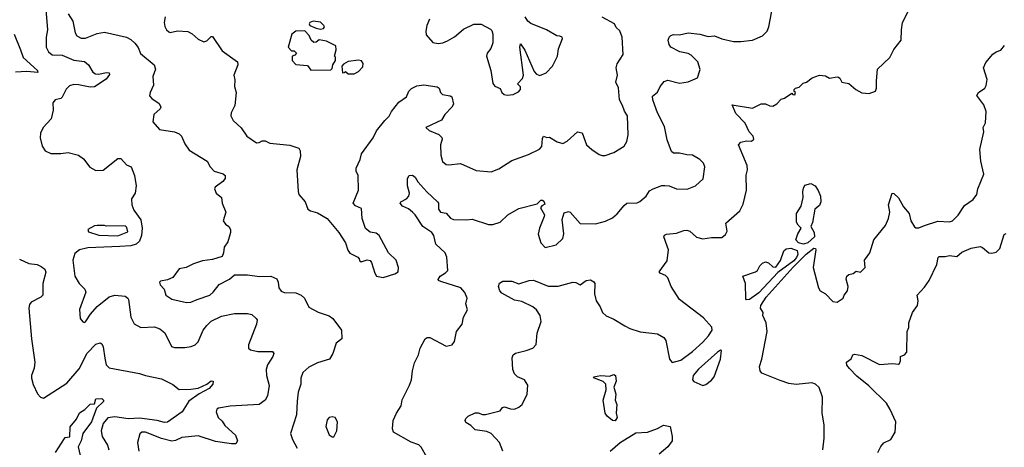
# Model space of a CAD drawing. Extents: x 2133461 to 2293071, y 753526 to 916327.
# Tile 260 of 459: x 2205383 to 2212131, y 858371 to 861305. Entities that reach past the tile are written whole.
import ezdxf

# ---------------------------------------------------------------- set-up
doc = ezdxf.new("R2010")
doc.units = 0

msp = doc.modelspace()

# ---------------------------------------------------------------- linework, layer by layer
at = {"layer": '0CON10XD'}
for points in [[(2209825, 860890), (2209905, 860868.8), (2209965, 860878.6), (2210028, 860905), (2210046.4, 860963.6), (2210030, 861015), (2209985, 861060.6), (2209965, 861071.5), (2209906.2, 861085), (2209845.8, 861115), (2209835, 861133.3), (2209828.2, 861165), (2209834.6, 861185), (2209845, 861195.6), (2209865, 861203.3), (2209905, 861201.1), (2209965, 861214), (2210045, 861205.7), (2210101.7, 861188.3), (2210145, 861194), (2210195, 861174.2), (2210275, 861155.8), (2210325, 861154), (2210406.4, 861163.6), (2210475, 861193.8), (2210505, 861226.7), (2210518, 861255), (2210551.2, 861435)], [(2205561.8, 861375), (2205574.5, 861235), (2205564.5, 861185), (2205564.5, 861115), (2205579.4, 861085), (2205605, 861062.5), (2205675, 861061.5), (2205755, 861027.7), (2205827.7, 861017.7), (2205855.6, 860995), (2205884.4, 860945), (2205903.1, 860933.1), (2205925, 860930.7), (2205975, 860943.3), (2205995, 860939.5), (2205998.3, 860928.3), (2205975, 860895.6), (2205896.4, 860843.6), (2205865, 860840.6), (2205785, 860858.6), (2205755, 860859.2), (2205725, 860851.1), (2205701.9, 860828.1), (2205675, 860773.8), (2205665, 860763.8), (2205625.8, 860754.2), (2205610, 860735), (2205611.2, 860685), (2205598, 860625), (2205544.4, 860565.6), (2205525.8, 860525), (2205524.3, 860494.3), (2205536.1, 860436.1), (2205557.5, 860405), (2205595.8, 860385.8), (2205665, 860385.7), (2205715, 860394.3), (2205785.5, 860375.5), (2205820.7, 860350.7), (2205863, 860293), (2205905, 860269.2), (2205955, 860272), (2206055, 860353.3), (2206075, 860352.5), (2206115, 860310), (2206146.7, 860295), (2206170, 860235), (2206182, 860165), (2206173.8, 860115), (2206148.8, 860075), (2206150.8, 860035), (2206165, 859997.5), (2206212.3, 859932.3), (2206221.4, 859875), (2206217.3, 859825), (2206205, 859786), (2206181.2, 859765), (2206145, 859753.8), (2206068.9, 859748.9)], [(2208693.3, 858345), (2208671.2, 858405), (2208615, 858465.8), (2208585, 858480), (2208505, 858491.2), (2208475, 858521.2), (2208441.4, 858541.4), (2208436.2, 858555), (2208440.8, 858569.2), (2208455.9, 858584.1), (2208505, 858607.1), (2208525, 858607.5), (2208555, 858595.8), (2208575, 858597.5), (2208675, 858622.5), (2208692.5, 858645), (2208705, 858650), (2208745.8, 858635.8), (2208775, 858632.9), (2208805, 858646), (2208825.6, 858664.4), (2208861.1, 858735), (2208865, 858797.5), (2208842, 858835), (2208795.6, 858855.6), (2208774, 858875), (2208762.5, 858905), (2208758, 858985), (2208765.8, 859005), (2208782, 859018), (2208854.6, 859035.4), (2208898.9, 859051.1), (2208922.8, 859077.2), (2208929.7, 859155), (2208956.6, 859233.4), (2208951, 859275), (2208925, 859314.2), (2208898.9, 859335), (2208825, 859372.5), (2208775, 859381.2), (2208688.1, 859428.1), (2208674.5, 859445), (2208664.6, 859475.4), (2208672.2, 859497.8), (2208695, 859510.7), (2208755, 859510.4), (2208805, 859492.9), (2208875, 859515.8), (2208905, 859518.1), (2209005, 859475.7), (2209074.1, 859475.9), (2209175, 859504.4), (2209195, 859501.9), (2209225, 859486), (2209265, 859515.6), (2209295, 859519.4), (2209316.8, 859506.8), (2209324, 859495), (2209322.9, 859425), (2209333.1, 859375), (2209360.8, 859335), (2209377.5, 859295), (2209402.6, 859272.6), (2209455, 859250), (2209530, 859205), (2209565, 859185.5), (2209635, 859164.4), (2209755, 859148.9), (2209798.5, 859125), (2209811.3, 859105), (2209835.6, 858975), (2209855, 858952), (2209915, 858969.1), (2209995, 859027.6), (2210065, 859091.6), (2210103.8, 859135), (2210129.4, 859175), (2210126.4, 859196.4), (2210068.8, 859258.8), (2209904.4, 859385), (2209847.1, 859475), (2209825, 859533.8), (2209808.7, 859548.7), (2209773.3, 859565), (2209766.7, 859575), (2209820.5, 859649.5), (2209828.6, 859725), (2209798, 859815), (2209802.5, 859827.5), (2209816, 859834), (2209885, 859839.2), (2209935, 859859.2), (2209955, 859861.2), (2209975, 859853.3), (2210022.3, 859812.3), (2210065, 859802), (2210125, 859810), (2210195, 859810), (2210219.5, 859830.5), (2210231.2, 859855), (2210222.3, 859907.7), (2210317.4, 859992.6), (2210340.3, 860039.7), (2210364.4, 860135.6), (2210361.1, 860238.9), (2210370, 860275), (2210368.9, 860305), (2210309.2, 860445), (2210325.7, 860464.3), (2210365, 860472.9), (2210398.6, 860471.4), (2210413.8, 860485), (2210408.8, 860505), (2210382, 860535), (2210354.5, 860594.5), (2210290.9, 860660.9), (2210265, 860720), (2210405, 860698.6), (2210465, 860728.1), (2210495, 860728.1), (2210525, 860714.2), (2210545, 860712), (2210572.3, 860727.7), (2210601.2, 860758.8), (2210623.6, 860766.4), (2210675, 860800), (2210681.7, 860791.7), (2210695, 860790), (2210700, 860805), (2210691.7, 860811.7), (2210690, 860825), (2210700, 860835), (2210725, 860842.5), (2210751.7, 860868.3), (2210775, 860876.7), (2210813.9, 860906.1), (2210865, 860923.3), (2210905, 860920), (2210934, 860904), (2210985, 860913.3), (2210995, 860910), (2211005, 860902.5), (2211017, 860877), (2211065, 860866.2), (2211113.3, 860825), (2211155, 860802), (2211205, 860798.8), (2211247.5, 860815), (2211256.2, 860833.8), (2211254.1, 860884.1), (2211261.2, 860965), (2211345.6, 861044.4), (2211375, 861100), (2211424, 861165), (2211425.9, 861234.1), (2211434.4, 861285.6), (2211473.8, 861365)], [(2205716.1, 861345), (2205746.7, 861295), (2205763.1, 861215), (2205775, 861194.2), (2205805, 861178.6), (2205835, 861177.8), (2205915, 861210.4), (2205965, 861218.8), (2206115, 861185.5), (2206145, 861168.9), (2206172.4, 861142.4), (2206195, 861113.8), (2206211.8, 861071.8), (2206305.6, 860995.6), (2206312.9, 860965), (2206294.5, 860915), (2206300, 860855), (2206276.2, 860805), (2206273.3, 860783.3), (2206287.5, 860765), (2206339.7, 860729.7), (2206349.2, 860705), (2206345, 860694), (2206301.9, 860655), (2206295.7, 860605), (2206340.5, 860550.5), (2206445, 860534.3), (2206475, 860522.5), (2206490.8, 860505), (2206515, 860453.8), (2206545, 860410.6), (2206667.1, 860335), (2206689.2, 860295), (2206715, 860266), (2206776.6, 860246.6), (2206791.2, 860235), (2206791.2, 860215), (2206775.7, 860194.3), (2206723.6, 860156.4), (2206717.5, 860145), (2206728.8, 860115), (2206766, 860085), (2206770, 860045), (2206796.7, 859985), (2206776.7, 859925), (2206792.3, 859902.3), (2206815.9, 859885.9), (2206826.7, 859865), (2206826.7, 859845), (2206809.3, 859780.7), (2206783.3, 859745), (2206780, 859705), (2206770, 859680), (2206705, 859658.5), (2206635, 859650.9), (2206575, 859630.8), (2206525, 859604), (2206475, 859596), (2206433, 859537), (2206395, 859520.5), (2206348.3, 859511.7), (2206342, 859505), (2206346.2, 859485), (2206372.5, 859455), (2206384.2, 859415), (2206425, 859387.5), (2206525.5, 859364.5), (2206555, 859367.5), (2206600, 859385), (2206685.8, 859415), (2206710, 859435), (2206750.9, 859489.1), (2206820, 859525), (2206856.2, 859553.8), (2206945, 859554.4), (2207027, 859543), (2207105, 859544.3), (2207145, 859526), (2207154.5, 859505), (2207158.8, 859465), (2207175, 859441.5), (2207196.5, 859433.5), (2207275, 859430.9), (2207312.5, 859415), (2207334.4, 859395), (2207365, 859333.3), (2207428.1, 859298.1), (2207505, 859272.5), (2207528.8, 859255), (2207589.2, 859175), (2207590, 859115), (2207552.5, 859085), (2207528.8, 859015), (2207506.2, 858975), (2207425, 858951.4), (2207365, 858920), (2207324, 858885), (2207310, 858845), (2207309.2, 858805), (2207291.3, 858748.7), (2207285, 858687.5), (2207279.4, 858595), (2207238.8, 858465), (2207251.9, 858425), (2207285.7, 858365)], [(2206380, 861325), (2206373.5, 861285), (2206377.6, 861257.6), (2206389.4, 861235), (2206405, 861220.6), (2206415, 861217.1), (2206465, 861227.5), (2206535, 861223.8), (2206565, 861206.7), (2206605, 861170), (2206645, 861152.5), (2206665, 861159.2), (2206695, 861188.6), (2206705, 861188.6), (2206770, 861090), (2206876, 861015), (2206878.8, 860995), (2206851.2, 860925), (2206857.3, 860892.7), (2206856.1, 860846.1), (2206865.8, 860805), (2206858, 860715), (2206832, 860665), (2206830, 860645), (2206845, 860613.8), (2206901.7, 860561.7), (2206938.8, 860505), (2207005, 860458.8), (2207025, 860461.2), (2207045, 860473.3), (2207065, 860473.8), (2207098.3, 860458.3), (2207235, 860444), (2207295, 860423.3), (2207305.8, 860405), (2207307.1, 860365), (2207281.4, 860275), (2207291.2, 860125), (2207296.7, 860105), (2207338.8, 860055), (2207358.8, 860005), (2207375, 859994.2), (2207425, 859978.6), (2207489.8, 859939.8), (2207570, 859845), (2207616.2, 859775), (2207632.7, 859722.7), (2207645, 859703.3), (2207700, 859675), (2207710, 859665), (2207711.7, 859651.7), (2207723, 859643), (2207765, 859657.5), (2207785, 859653.8), (2207795, 859640), (2207816.9, 859565), (2207828.8, 859545), (2207875, 859536.1), (2207955, 859560.9), (2207976, 859575), (2207978.6, 859605), (2207964.2, 859654.2), (2207910, 859705), (2207846.7, 859825), (2207825, 859840), (2207785, 859846.7), (2207752.1, 859872.1), (2207730.7, 859940.7), (2207725, 860010), (2207685, 860028), (2207668.8, 860045), (2207705.8, 860134.2), (2207702.5, 860235), (2207689.2, 860265), (2207690, 860285), (2207716, 860345), (2207725, 860383.3), (2207805, 860493.8), (2207828.3, 860541.7), (2207885, 860613.8), (2207915, 860642.5), (2207931.2, 860675), (2207981.4, 860738.6), (2208034.3, 860775), (2208050.6, 860815), (2208068.5, 860831.5), (2208105, 860850), (2208152.2, 860857.8), (2208245, 860844.2), (2208257.5, 860835), (2208267.5, 860805), (2208281.3, 860791.3), (2208332.7, 860782.7), (2208343.8, 860775), (2208355.8, 860725), (2208345.8, 860705), (2208297.5, 860655), (2208274, 860615), (2208167.5, 860565), (2208190, 860545), (2208256.2, 860516.2), (2208275, 860496.7), (2208277.5, 860485), (2208267.5, 860445), (2208270, 860375), (2208281.7, 860331.7), (2208305, 860312), (2208325, 860308.8), (2208405, 860317.5), (2208510.3, 860270.3), (2208615, 860260.8), (2208667.4, 860282.6), (2208755, 860338.8), (2208869.7, 860380.3), (2208945, 860417.2), (2208960.6, 860435), (2208965, 860490), (2208973.8, 860506.2), (2208995, 860496.7), (2209015, 860498), (2209067.4, 860467.4), (2209105, 860455.8), (2209135, 860472), (2209205, 860536.2), (2209237.3, 860527.3), (2209267.1, 860445), (2209305, 860414.4), (2209355, 860379.2), (2209375, 860373.1), (2209395, 860372.9), (2209455, 860394.3), (2209525, 860436), (2209545, 860470), (2209554.3, 860515), (2209547.5, 860645), (2209527, 860677), (2209515.5, 860715.5), (2209494.3, 860755), (2209486.7, 860836.7), (2209468.8, 860875), (2209480, 860925), (2209470, 860975), (2209478.7, 861001.3), (2209519.2, 861065), (2209512.5, 861185), (2209495, 861227.5), (2209471.2, 861251.2), (2209460, 861275), (2209375, 861321.2)], [(2207445, 861240), (2207465, 861243.3), (2207471.2, 861255), (2207468, 861265), (2207445, 861288.6), (2207395, 861294.2), (2207372.5, 861285), (2207366.7, 861275), (2207372.5, 861265), (2207415, 861245.8), (2207445, 861240)], [(2208190.9, 861309.1), (2208173.1, 861265), (2208166.2, 861225), (2208169.5, 861199.5), (2208215, 861148.8), (2208250.5, 861140.5), (2208282.5, 861145), (2208315, 861159.2), (2208362.6, 861187.4), (2208425, 861240), (2208495, 861272.9), (2208545, 861273.8), (2208609.2, 861239.2), (2208619.2, 861229.2), (2208626.1, 861206.1), (2208626, 861145), (2208612.4, 861107.6), (2208587.1, 861075), (2208582.9, 861055), (2208611.9, 860955), (2208626.6, 860866.6), (2208639.4, 860849.4), (2208675, 860833.3), (2208686.7, 860805), (2208702.3, 860792.3), (2208725, 860786.2)], [(2208725, 860786.2), (2208765, 860791.2), (2208801.4, 860808.6), (2208816, 860825), (2208816, 860845), (2208793.8, 860865), (2208827.9, 860902.1), (2208836.8, 860923.2), (2208810, 861115), (2208815, 861140), (2208845, 861095.8), (2208908.5, 860948.5), (2208925, 860931.5), (2208947.3, 860922.7), (2208990.3, 860939.7), (2209034.4, 860985.6), (2209069.2, 861055), (2209075.8, 861105), (2209102.5, 861175), (2209100, 861185), (2209085, 861192.5), (2209065, 861193.3), (2208993.9, 861233.9), (2208885, 861278.6), (2208866, 861295), (2208846.7, 861325)], [(2207378.3, 860958.3), (2207515, 860960), (2207525, 860970), (2207530, 860995), (2207547.5, 861025), (2207547, 861047), (2207540, 861055), (2207553, 861097), (2207550, 861125), (2207485, 861156.2), (2207435, 861166.7), (2207415, 861150), (2207398.3, 861148.3), (2207380, 861165), (2207367.5, 861195), (2207337, 861227), (2207275, 861226.2), (2207247.5, 861205), (2207223.3, 861115), (2207245, 861090), (2207265, 861090), (2207280, 861075), (2207268.3, 861061.7), (2207250, 861055), (2207250, 861025), (2207275, 860997.5), (2207355, 860990), (2207378.3, 860958.3)], [(2205345.6, 861205), (2205387.3, 861097.3), (2205405.8, 861045), (2205504.4, 860955), (2205507.1, 860942.9), (2205431.1, 860948.9), (2205354.4, 860945.6)], [(2210887.5, 858355), (2210896.9, 858435), (2210895.6, 858525), (2210882.9, 858605), (2210884.2, 858715), (2210862.3, 858782.3), (2210836.7, 858805), (2210813, 858813), (2210705, 858802.9), (2210655, 858810), (2210595, 858828.5), (2210469.5, 858879.5), (2210458.8, 858895), (2210454, 858925), (2210470, 858975), (2210505.7, 859165), (2210500, 859225), (2210476, 859275), (2210478, 859295), (2210460.8, 859325), (2210462.3, 859345), (2210499.3, 859400.7), (2210684, 859606), (2210772.9, 859697.1), (2210825, 859736.2), (2210836.1, 859736.1), (2210840, 859725), (2210821.5, 859605), (2210857.8, 859465), (2210869.2, 859445), (2210904.6, 859424.6), (2210955, 859371.2), (2210985, 859367.5), (2211027.5, 859395), (2211033.3, 859415), (2211056.7, 859445), (2211061.2, 859475), (2211047.5, 859525), (2211052.5, 859545), (2211065, 859557.5), (2211095, 859562.5), (2211115, 859580), (2211145, 859573.3), (2211176.7, 859605), (2211173.3, 859655), (2211210, 859705), (2211236.2, 859795), (2211317.3, 859892.7), (2211338.3, 859941.7), (2211345.5, 859985), (2211337.8, 860035), (2211362.5, 860115), (2211375, 860112.5), (2211405, 860083.3), (2211441.1, 860021.1), (2211478.8, 859975), (2211491.4, 859925), (2211515, 859883.8), (2211525, 859876.2), (2211545, 859876.2), (2211585, 859893.1), (2211675, 859922.5), (2211755, 859917.5), (2211775, 859924.2), (2211815, 859962.9), (2211859.4, 860030.6), (2211918.3, 860071.7), (2211942.5, 860105), (2211950, 860145), (2211990, 860245), (2211969.2, 860335), (2211964.2, 860414.2), (2211990, 860535), (2211986.7, 860565), (2212003, 860597), (2212005.7, 860674.3), (2211991.3, 860721.3), (2211942.5, 860785), (2211953.3, 860805), (2211997.5, 860835), (2212006.1, 860853.9), (2212013.3, 860895), (2211988.8, 860975), (2212005, 861010), (2212052.2, 861067.8), (2212075, 861084), (2212107.5, 861095), (2212132.3, 861127.7)], [(2207633.6, 860933.6), (2207675, 860933.8), (2207705, 860948), (2207735, 860980), (2207737.5, 861005), (2207725, 861021.2), (2207705, 861025.8), (2207635, 861017.5), (2207601.2, 860998.8), (2207590, 860985), (2207595, 860940), (2207608.3, 860941.7), (2207615, 860950), (2207633.6, 860933.6)], [(2208173.9, 858303.9), (2208135, 858372.5), (2208118.3, 858388.3), (2208065, 858407.1), (2207945.6, 858475), (2207937, 858497), (2207942.9, 858555), (2207964.6, 858605.4), (2207997.5, 858655), (2208004.1, 858695.9), (2208055, 858796.7), (2208068.1, 858835), (2208074.3, 858895), (2208089.7, 858950.3), (2208117.1, 859005), (2208128.3, 859051.7), (2208162, 859115), (2208175, 859124), (2208194.1, 859124.1), (2208305, 859066.2), (2208346.2, 859073.8), (2208362.3, 859097.7), (2208375.8, 859165), (2208414.4, 859215.6), (2208424.4, 859265), (2208452.5, 859315), (2208440.8, 859355), (2208450.6, 859395), (2208433.8, 859433.8), (2208405.7, 859465), (2208268.3, 859508.3), (2208254.2, 859515), (2208252.1, 859522.1), (2208264.4, 859545), (2208302.3, 859567.7), (2208317.8, 859585), (2208309.6, 859675), (2208299.5, 859705), (2208234.4, 859765), (2208220.4, 859825), (2208207.3, 859845), (2208145.6, 859885), (2208094.4, 859965), (2208075.3, 859985.3), (2208047, 860007), (2208006.2, 860025), (2207990, 860045), (2207994.2, 860055.8), (2208034.6, 860075.4), (2208050.5, 860095), (2208054.5, 860115), (2208041.5, 860165), (2208041.1, 860215), (2208053.3, 860236.7), (2208075, 860237.1), (2208092.5, 860225), (2208111.9, 860191.9), (2208173.8, 860123.8), (2208245.6, 860055), (2208252.9, 860045), (2208254.3, 860005), (2208267.5, 859985), (2208306.9, 859976.9), (2208335, 859943.6), (2208355, 859934.6), (2208445, 859931.5), (2208485, 859936.7), (2208595, 859899.6), (2208625, 859899.1), (2208675, 859916.5), (2208728.1, 859965), (2208805, 860009.5), (2208928.8, 860041.2), (2208955, 860066.2), (2208965, 860067.5), (2208975, 860060), (2208981.7, 860038.3), (2208961.7, 860028.3), (2208953.3, 860015), (2208978.8, 859965), (2208978, 859955), (2208944.7, 859875.3), (2208936.8, 859833.2), (2208955.7, 859775), (2208985, 859741.9), (2209059.1, 859760.9), (2209105, 859802.5), (2209111.6, 859835), (2209101.5, 859935), (2209115, 859980), (2209145, 859988.8), (2209155, 859983.8), (2209225, 859906.7), (2209330, 859905), (2209397, 859923), (2209445, 859946.2), (2209478.3, 859971.7), (2209525, 860030.8), (2209544.5, 860045.5), (2209615, 860049.2), (2209633.1, 860056.9), (2209676, 860095), (2209700.3, 860129.7), (2209725, 860143.8), (2209785, 860167.5), (2209805, 860168), (2209835, 860165.8), (2209885, 860144.2), (2209957.1, 860142.9), (2210015, 860165.8), (2210067.7, 860212.3), (2210079.2, 860295), (2210069.7, 860319.7), (2210045, 860346), (2209995, 860376), (2209955, 860377.5), (2209905, 860388.8), (2209865, 860388), (2209850, 860400), (2209820.3, 860480.3), (2209802, 860572), (2209754.5, 860664.5), (2209732.6, 860722.6), (2209721.9, 860755), (2209721.1, 860778.9), (2209755, 860808), (2209772.9, 860847.1), (2209799.1, 860880.9), (2209825, 860890)], [(2210755, 859764.3), (2210720, 859775), (2210703.3, 859795), (2210716.7, 859835), (2210740, 859875), (2210717.5, 859895), (2210707.5, 859915), (2210706.7, 859975), (2210738.8, 860025), (2210752.5, 860085), (2210750, 860125), (2210755, 860150), (2210765, 860170), (2210805, 860180), (2210833.8, 860165), (2210855, 860133.3), (2210871.9, 860095), (2210873.9, 860056.1), (2210865, 860030), (2210832, 860005), (2210817, 859913), (2210805.8, 859885), (2210828.1, 859845), (2210830.8, 859815), (2210785.6, 859774.4), (2210755, 859764.3)], [(2206055, 859822.5), (2206125, 859850), (2206118.3, 859878.3), (2206105, 859890), (2205975, 859887.5), (2205965, 859892.5), (2205915, 859892.5), (2205895, 859890), (2205850, 859865), (2205855, 859850), (2205925, 859827.5), (2206055, 859822.5)], [(2211263.3, 858335), (2211283.9, 858376.1), (2211305, 858402.5), (2211354.2, 858425.8), (2211384, 858475), (2211387.5, 858545), (2211349.6, 858629.6), (2211324.7, 858674.7), (2211202.7, 858792.7), (2211119.4, 858859.4), (2211071.1, 858911.1), (2211052.5, 858935), (2211049.2, 858955), (2211082, 858978), (2211093.3, 859005), (2211105, 859011.2), (2211155, 859000), (2211275, 858940), (2211365, 858946.7), (2211405, 858942.5), (2211413, 858947), (2211420, 858965), (2211420, 858995), (2211447.5, 859005), (2211463.3, 859025), (2211466.2, 859165), (2211477.7, 859192.3), (2211475.7, 859225), (2211502, 859295), (2211537, 859343), (2211540, 859375), (2211534, 859415), (2211585, 859470), (2211615.7, 859515), (2211668.9, 859625), (2211677.1, 859672.9), (2211685, 859680.6), (2211725, 859680.4), (2211755, 859687.3), (2211805, 859681.2), (2211840.3, 859709.7), (2211905, 859737.1), (2211965, 859748.6), (2211982.1, 859742.1), (2212025.9, 859705.9), (2212045, 859702), (2212075, 859708.8), (2212100, 859735), (2212130, 859830), (2212145, 859838)], [(2206068.9, 859748.9), (2205850.9, 859739.1), (2205793, 859727), (2205759.7, 859700.3), (2205746.9, 859655), (2205760, 859545), (2205789.4, 859495), (2205828.6, 859455), (2205835.7, 859435), (2205793.4, 859316.6), (2205798.5, 859255), (2205815, 859232), (2205825, 859228), (2205835, 859232.5), (2205868.1, 859285), (2205913.7, 859336.3), (2205995, 859403.3), (2206036, 859414), (2206105, 859408.8), (2206124.4, 859395), (2206128.5, 859385), (2206145.6, 859265), (2206168.3, 859218.3), (2206212.4, 859192.4), (2206306.8, 859196.8), (2206343.2, 859183.2), (2206376.6, 859156.6), (2206423.5, 859063.5), (2206445, 859055.7), (2206515, 859055.6), (2206557.9, 859062.1), (2206586.6, 859073.4), (2206605, 859093.8), (2206640, 859175), (2206665, 859207.1), (2206695, 859235.7), (2206765, 859270), (2206855, 859288.1), (2206945, 859288.6), (2206975, 859282), (2207003.3, 859255), (2207010, 859245), (2207006.2, 859215), (2206952, 859075), (2206951.7, 859051.7), (2206965, 859040), (2207015, 859028), (2207115, 859028.8), (2207123.8, 859015), (2207118, 858995), (2207082.1, 858937.9), (2207072.5, 858905), (2207074, 858865), (2207092.2, 858795), (2207082.3, 858725), (2207064.2, 858695.8), (2207025, 858664.5), (2206825.5, 858654.5), (2206745, 858640), (2206735, 858632.5), (2206730, 858615), (2206744.2, 858575), (2206771.5, 858551.5), (2206790, 858520), (2206861.1, 858455), (2206875.8, 858415), (2206864.1, 858395.9), (2206835, 858394.5), (2206725, 858412), (2206605, 858451.2), (2206495, 858437.8), (2206451.7, 858418.3), (2206425, 858414.5), (2206355, 858430.8), (2206245, 858476), (2206220, 858475), (2206207, 858463), (2206189.4, 858405), (2206198.6, 858345)], [(2210365, 859382.5), (2210360.3, 859390.3), (2210357.1, 859495), (2210340, 859545), (2210426.2, 859575), (2210440, 859585), (2210456.2, 859615), (2210475, 859633.8), (2210495, 859643.3), (2210515, 859636.2), (2210545, 859610), (2210565, 859607.5), (2210596.4, 859653.6), (2210621.2, 859718.8), (2210636.9, 859733.1), (2210667.8, 859737.8), (2210711.7, 859721.7), (2210716.9, 859695), (2210707.5, 859672.5), (2210688.7, 859651.3), (2210579.4, 859570.6), (2210449.5, 859430.5), (2210385, 859384.6), (2210365, 859382.5)], [(2205382.6, 859662.6), (2205445, 859631.5), (2205502.5, 859625), (2205531.1, 859611.1), (2205554.3, 859594.3), (2205561.7, 859571.7), (2205540.6, 859495), (2205541.4, 859415), (2205528.2, 859401.8), (2205462.4, 859367.6), (2205449.7, 859350.3), (2205445.2, 859325), (2205462.7, 859115), (2205485.6, 858955), (2205481.6, 858915), (2205463.7, 858865), (2205464, 858845), (2205475, 858801.9), (2205505, 858738), (2205525.9, 858715.9), (2205545, 858708.8), (2205705, 858811.4), (2205790.9, 858909.1), (2205845, 859018.1), (2205905, 859079.2), (2205935, 859087.5), (2205945, 859080), (2205955, 859060), (2205967.3, 858982.7), (2205975, 858936.7), (2205995, 858916), (2206205, 858878.1), (2206245, 858862.9), (2206355, 858840), (2206433.2, 858803.2), (2206475, 858768.8), (2206555, 858769.1), (2206605, 858776.5), (2206664.6, 858805.4), (2206695, 858828), (2206710, 858825), (2206707.1, 858805), (2206682.2, 858775), (2206612.3, 858737.7), (2206541.6, 858688.4), (2206496.3, 858613.7), (2206395, 858543.4), (2206375, 858541.6), (2206325, 858555.2), (2206205, 858570.5), (2206127.3, 858567.3), (2206035, 858580.9), (2205986.3, 858573.7), (2205954.4, 858535.6), (2205941.8, 858485), (2205948.5, 858445), (2205984.7, 858385), (2205993.2, 858355)], [(2210065, 858796.2), (2210085, 858801.2), (2210125, 858831.2), (2210142, 858855), (2210185.7, 858975), (2210192.5, 859035), (2210185, 859037.1), (2210165, 859024.4), (2210035, 858907.1), (2209999.1, 858865), (2209994.3, 858834.3), (2210002.9, 858822.9), (2210065, 858796.2)], [(2209465, 858553.5), (2209445, 858556.2), (2209410, 858585), (2209395.6, 858605), (2209381.5, 858695), (2209401.8, 858765), (2209400.6, 858805), (2209382.1, 858822.1), (2209323.3, 858845), (2209315, 858855.8), (2209365, 858862.9), (2209425, 858860), (2209455, 858871.9), (2209466.2, 858865), (2209470.3, 858825), (2209455.3, 858785), (2209469.5, 858735), (2209463.1, 858695), (2209475.2, 858665), (2209471.4, 858605), (2209477.3, 858575), (2209465, 858553.5)], [(2205628.8, 858335), (2205688.9, 858431.1), (2205695, 858437.5), (2205726, 858444), (2205729.1, 858510.9), (2205771.9, 858565), (2205793.3, 858606.7), (2205829.7, 858630.3), (2205865, 858666.2), (2205895, 858670), (2205905.8, 858704.2), (2205946, 858705), (2205957.1, 858695), (2205958.1, 858685), (2205910.2, 858639.8), (2205875, 858545.5), (2205814.6, 858465), (2205804.5, 858415.5), (2205783.8, 858375), (2205797.1, 858315)], [(2207525, 858442.5), (2207535, 858443.3), (2207556, 858485), (2207562, 858545), (2207545.9, 858575.9), (2207525, 858581.2), (2207505, 858576.2), (2207489.1, 858560.9), (2207481.4, 858515), (2207505, 858457.5), (2207525, 858442.5)], [(2209428.9, 858345), (2209497.9, 858405), (2209605, 858470.4), (2209685, 858474.4), (2209755, 858501.2), (2209795, 858524), (2209840, 858515), (2209855.7, 858445), (2209854.5, 858415), (2209825, 858374.4), (2209765.4, 858324.6)]]:
    msp.add_lwpolyline(points, dxfattribs=at)

doc.saveas('drawing.dxf')
